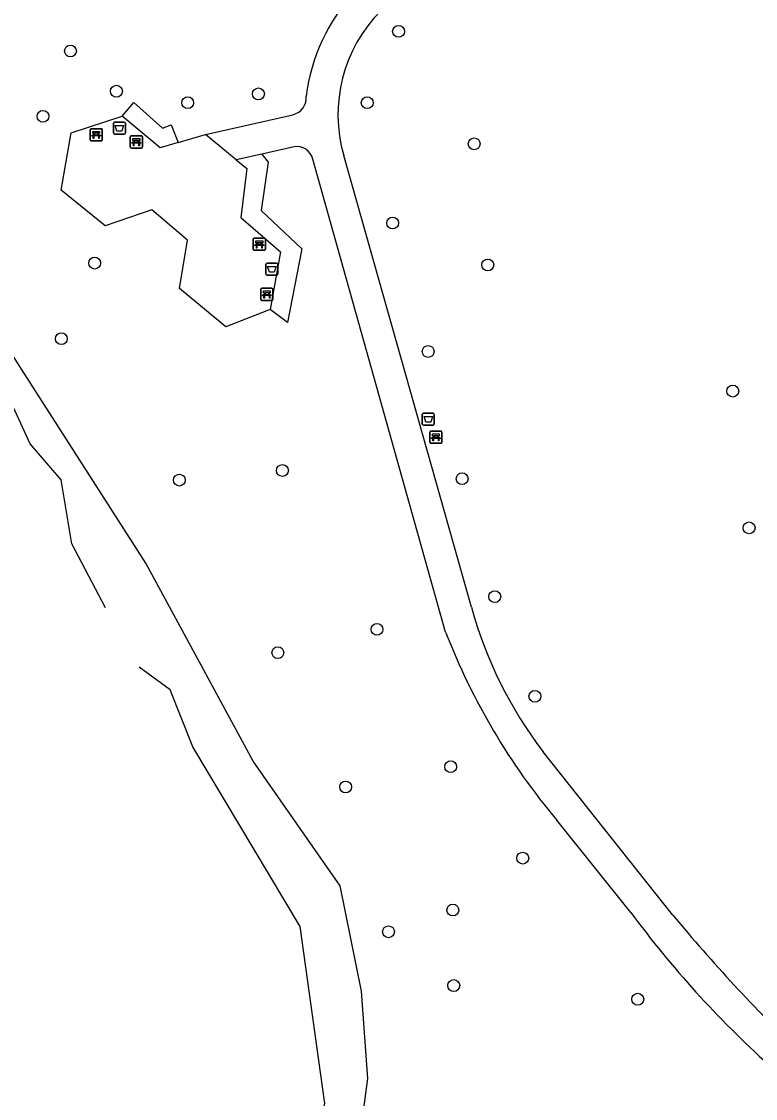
# Model space of a CAD drawing. Extents: x 161258 to 161838, y 380836 to 381727.
# Drawn here: x 161499.5 to 161560.1, y 381097.3 to 381186.3 of the extents above; entities that cross this region are included whole.
import ezdxf

# ---------------------------------------------------------------- set-up
doc = ezdxf.new("R2010")
doc.units = 0
for name, color, linetype in [('IMGEO_Afvalbak', 7, 'Continuous'), ('IMGEO_Bank', 7, 'Continuous'), ('IMGEO_Boom', 7, 'Continuous'), ('IMGEO_Groenvoorziening', 7, 'Continuous'), ('IMGEO_Voetpad_gesloten', 7, 'Continuous'), ('IMGEO_Voetpad_open', 7, 'Continuous'), ('IMGEO_Waterloop', 7, 'Continuous')]:
    doc.layers.add(name, color=color, linetype=linetype)

msp = doc.modelspace()

# ---------------------------------------------------------------- linework, layer by layer
at = {"layer": 'IMGEO_Afvalbak'}
for p, q in [((161507.058, 381177.093), (161507.058, 381177.893)), ((161507.058, 381177.893), (161507.058, 381177.093)), ((161507.158, 381177.993), (161507.948, 381177.993)), ((161507.948, 381177.993), (161507.158, 381177.993)), ((161508.048, 381177.893), (161508.048, 381177.093)), ((161508.048, 381177.093), (161508.048, 381177.893)), ((161507.948, 381176.993), (161507.158, 381176.993)), ((161507.158, 381176.993), (161507.948, 381176.993)), ((161519.652, 381165.454), (161519.652, 381166.254)), ((161519.652, 381166.254), (161519.652, 381165.454)), ((161519.752, 381166.354), (161520.542, 381166.354)), ((161520.542, 381166.354), (161519.752, 381166.354)), ((161520.642, 381166.254), (161520.642, 381165.454)), ((161520.642, 381165.454), (161520.642, 381166.254)), ((161520.542, 381165.354), (161519.752, 381165.354)), ((161519.752, 381165.354), (161520.542, 381165.354)), ((161532.576, 381153.051), (161532.576, 381153.851)), ((161532.576, 381153.851), (161532.576, 381153.051)), ((161532.676, 381153.951), (161533.466, 381153.951)), ((161533.466, 381153.951), (161532.676, 381153.951)), ((161533.566, 381153.851), (161533.566, 381153.051)), ((161533.566, 381153.051), (161533.566, 381153.851)), ((161533.466, 381152.951), (161532.676, 381152.951)), ((161532.676, 381152.951), (161533.466, 381152.951))]:
    msp.add_line(p, q, dxfattribs=at)
for points in [[(161507.201, 381177.707), (161507.905, 381177.707), (161507.756, 381177.237), (161507.35, 381177.237), (161507.201, 381177.707)], [(161519.795, 381166.068), (161520.499, 381166.068), (161520.35, 381165.598), (161519.944, 381165.598), (161519.795, 381166.068)], [(161532.719, 381153.665), (161533.423, 381153.665), (161533.274, 381153.195), (161532.868, 381153.195), (161532.719, 381153.665)]]:
    msp.add_lwpolyline(points, dxfattribs=at)
for centre, start, end in [((161507.158, 381177.893), 90, 180), ((161507.158, 381177.893), 90, 180), ((161507.948, 381177.893), 0, 90), ((161507.948, 381177.893), 360, 90), ((161507.158, 381177.093), 180, 270), ((161507.158, 381177.093), 180, 270), ((161507.948, 381177.093), 270, 0), ((161507.948, 381177.093), 270, 0), ((161519.752, 381166.254), 90, 180), ((161519.752, 381166.254), 90, 180), ((161520.542, 381166.254), 0, 90), ((161520.542, 381166.254), 360, 90), ((161519.752, 381165.454), 180, 270), ((161519.752, 381165.454), 180, 270), ((161520.542, 381165.454), 270, 0), ((161520.542, 381165.454), 270, 0), ((161532.676, 381153.851), 90, 180), ((161532.676, 381153.851), 90, 180), ((161533.466, 381153.851), 0, 90), ((161533.466, 381153.851), 360, 90), ((161532.676, 381153.051), 180, 270), ((161532.676, 381153.051), 180, 270), ((161533.466, 381153.051), 270, 0), ((161533.466, 381153.051), 270, 0)]:
    msp.add_arc(centre, 0.1, start, end, dxfattribs=at)
at = {"layer": 'IMGEO_Bank'}
for p, q in [((161505.146, 381176.522), (161505.146, 381177.363)), ((161505.146, 381177.363), (161505.146, 381176.522)), ((161505.221, 381177.447), (161506.062, 381177.447)), ((161506.062, 381177.447), (161505.221, 381177.447)), ((161506.146, 381177.372), (161506.146, 381176.531)), ((161506.146, 381176.531), (161506.146, 381177.372)), ((161506.071, 381176.447), (161505.23, 381176.447)), ((161505.23, 381176.447), (161506.071, 381176.447)), ((161505.843, 381176.845), (161505.45, 381176.845)), ((161505.455, 381176.953), (161505.455, 381177.059)), ((161505.499, 381177.059), (161505.499, 381176.953)), ((161505.787, 381177.065), (161505.505, 381177.065)), ((161505.505, 381176.947), (161505.787, 381176.947)), ((161505.793, 381176.953), (161505.793, 381177.059)), ((161505.837, 381177.059), (161505.837, 381176.953)), ((161508.458, 381175.927), (161508.458, 381176.768)), ((161508.458, 381176.768), (161508.458, 381175.927)), ((161508.533, 381176.852), (161509.374, 381176.852)), ((161509.374, 381176.852), (161508.533, 381176.852)), ((161508.767, 381176.358), (161508.767, 381176.464)), ((161508.811, 381176.464), (161508.811, 381176.358)), ((161509.099, 381176.47), (161508.817, 381176.47)), ((161509.105, 381176.358), (161509.105, 381176.464)), ((161509.149, 381176.464), (161509.149, 381176.358)), ((161509.458, 381176.777), (161509.458, 381175.936)), ((161509.458, 381175.936), (161509.458, 381176.777)), ((161509.383, 381175.852), (161508.542, 381175.852)), ((161508.542, 381175.852), (161509.383, 381175.852)), ((161509.155, 381176.25), (161508.762, 381176.25)), ((161508.817, 381176.352), (161509.099, 381176.352)), ((161518.689, 381168.405), (161519.53, 381168.405)), ((161519.53, 381168.405), (161518.689, 381168.405)), ((161518.614, 381167.48), (161518.614, 381168.321)), ((161518.614, 381168.321), (161518.614, 381167.48)), ((161519.311, 381167.803), (161518.918, 381167.803)), ((161518.923, 381167.911), (161518.923, 381168.017)), ((161518.967, 381168.017), (161518.967, 381167.911)), ((161519.255, 381168.023), (161518.973, 381168.023)), ((161518.973, 381167.905), (161519.255, 381167.905)), ((161519.261, 381167.911), (161519.261, 381168.017)), ((161519.305, 381168.017), (161519.305, 381167.911)), ((161519.614, 381168.33), (161519.614, 381167.489)), ((161519.614, 381167.489), (161519.614, 381168.33)), ((161519.539, 381167.405), (161518.698, 381167.405)), ((161518.698, 381167.405), (161519.539, 381167.405)), ((161519.24, 381163.339), (161519.24, 381164.18)), ((161519.24, 381164.18), (161519.24, 381163.339)), ((161519.315, 381164.264), (161520.156, 381164.264)), ((161520.156, 381164.264), (161519.315, 381164.264)), ((161520.24, 381164.189), (161520.24, 381163.348)), ((161520.24, 381163.348), (161520.24, 381164.189)), ((161520.165, 381163.264), (161519.324, 381163.264)), ((161519.324, 381163.264), (161520.165, 381163.264)), ((161519.937, 381163.662), (161519.544, 381163.662)), ((161519.549, 381163.77), (161519.549, 381163.876)), ((161519.593, 381163.876), (161519.593, 381163.77)), ((161519.881, 381163.882), (161519.599, 381163.882)), ((161519.599, 381163.764), (161519.881, 381163.764)), ((161519.887, 381163.77), (161519.887, 381163.876)), ((161519.931, 381163.876), (161519.931, 381163.77)), ((161533.2, 381151.545), (161533.2, 381152.386)), ((161533.2, 381152.386), (161533.2, 381151.545)), ((161533.275, 381152.47), (161534.116, 381152.47)), ((161534.116, 381152.47), (161533.275, 381152.47)), ((161534.2, 381152.395), (161534.2, 381151.554)), ((161534.2, 381151.554), (161534.2, 381152.395)), ((161534.125, 381151.47), (161533.284, 381151.47)), ((161533.284, 381151.47), (161534.125, 381151.47)), ((161533.897, 381151.868), (161533.504, 381151.868)), ((161533.509, 381151.976), (161533.509, 381152.082)), ((161533.553, 381152.082), (161533.553, 381151.976)), ((161533.841, 381152.088), (161533.559, 381152.088)), ((161533.559, 381151.97), (161533.841, 381151.97)), ((161533.847, 381151.976), (161533.847, 381152.082)), ((161533.891, 381152.082), (161533.891, 381151.976))]:
    msp.add_line(p, q, dxfattribs=at)
for points in [[(161505.393, 381176.845), (161505.251, 381176.845), (161505.363, 381176.947), (161505.449, 381176.947)], [(161505.449, 381177.065), (161505.363, 381177.065), (161505.363, 381177.226), (161505.926, 381177.226), (161505.926, 381177.065), (161505.843, 381177.065)], [(161505.443, 381176.838), (161505.443, 381176.631), (161505.4, 381176.631), (161505.4, 381176.838)], [(161505.843, 381176.947), (161505.926, 381176.947), (161506.038, 381176.845), (161505.899, 381176.845)], [(161505.893, 381176.838), (161505.893, 381176.631), (161505.849, 381176.631), (161505.849, 381176.838)], [(161508.761, 381176.47), (161508.675, 381176.47), (161508.675, 381176.631), (161509.238, 381176.631), (161509.238, 381176.47), (161509.155, 381176.47)], [(161508.705, 381176.25), (161508.563, 381176.25), (161508.675, 381176.352), (161508.761, 381176.352)], [(161508.755, 381176.243), (161508.755, 381176.036), (161508.712, 381176.036), (161508.712, 381176.243)], [(161509.155, 381176.352), (161509.238, 381176.352), (161509.35, 381176.25), (161509.211, 381176.25)], [(161509.205, 381176.243), (161509.205, 381176.036), (161509.161, 381176.036), (161509.161, 381176.243)], [(161518.861, 381167.803), (161518.719, 381167.803), (161518.831, 381167.905), (161518.917, 381167.905)], [(161518.917, 381168.023), (161518.831, 381168.023), (161518.831, 381168.184), (161519.394, 381168.184), (161519.394, 381168.023), (161519.311, 381168.023)], [(161518.911, 381167.796), (161518.911, 381167.589), (161518.868, 381167.589), (161518.868, 381167.796)], [(161519.311, 381167.905), (161519.394, 381167.905), (161519.506, 381167.803), (161519.367, 381167.803)], [(161519.361, 381167.796), (161519.361, 381167.589), (161519.317, 381167.589), (161519.317, 381167.796)], [(161519.543, 381163.882), (161519.457, 381163.882), (161519.457, 381164.043), (161520.02, 381164.043), (161520.02, 381163.882), (161519.937, 381163.882)], [(161519.487, 381163.662), (161519.345, 381163.662), (161519.457, 381163.764), (161519.543, 381163.764)], [(161519.537, 381163.655), (161519.537, 381163.448), (161519.494, 381163.448), (161519.494, 381163.655)], [(161519.937, 381163.764), (161520.02, 381163.764), (161520.132, 381163.662), (161519.993, 381163.662)], [(161519.987, 381163.655), (161519.987, 381163.448), (161519.943, 381163.448), (161519.943, 381163.655)], [(161533.447, 381151.868), (161533.305, 381151.868), (161533.417, 381151.97), (161533.503, 381151.97)], [(161533.503, 381152.088), (161533.417, 381152.088), (161533.417, 381152.249), (161533.98, 381152.249), (161533.98, 381152.088), (161533.897, 381152.088)], [(161533.497, 381151.861), (161533.497, 381151.654), (161533.454, 381151.654), (161533.454, 381151.861)], [(161533.897, 381151.97), (161533.98, 381151.97), (161534.092, 381151.868), (161533.953, 381151.868)], [(161533.947, 381151.861), (161533.947, 381151.654), (161533.903, 381151.654), (161533.903, 381151.861)]]:
    msp.add_lwpolyline(points, dxfattribs=at)
for centre, radius, start, end in [((161505.224, 381177.369), 0.0779, 92.4484, 184.28452), ((161505.224, 381177.369), 0.0779, 92.4484, 184.28452), ((161506.068, 381177.369), 0.0779, 2.4484, 94.28452), ((161506.068, 381177.369), 0.0779, 2.4484, 94.28452), ((161505.224, 381176.525), 0.0779, 182.4484, 274.28452), ((161505.224, 381176.525), 0.0779, 182.4484, 274.28452), ((161505.393, 381176.838), 0.00671, 2.89567, 87.10433), ((161505.45, 381176.838), 0.00671, 92.89567, 177.10433), ((161505.448, 381177.058), 0.00671, 2.89567, 87.10433), ((161505.448, 381176.954), 0.00671, 272.89567, 357.10433), ((161505.505, 381177.058), 0.00671, 92.89567, 177.10433), ((161505.505, 381176.954), 0.00671, 182.89567, 267.10433), ((161505.787, 381177.058), 0.00671, 2.89567, 87.10433), ((161505.787, 381176.954), 0.00671, 272.89567, 357.10433), ((161505.844, 381177.058), 0.00671, 92.89567, 177.10433), ((161505.844, 381176.954), 0.00671, 182.89567, 267.10433), ((161505.842, 381176.838), 0.00671, 2.89567, 87.10433), ((161505.899, 381176.838), 0.00671, 92.89567, 177.10433), ((161506.068, 381176.525), 0.0779, 272.4484, 4.28452), ((161506.068, 381176.525), 0.0779, 272.4484, 4.28452), ((161508.536, 381176.774), 0.0779, 92.4484, 184.28452), ((161508.536, 381176.774), 0.0779, 92.4484, 184.28452), ((161508.76, 381176.463), 0.00671, 2.89567, 87.10433), ((161508.76, 381176.359), 0.00671, 272.89567, 357.10433), ((161508.817, 381176.463), 0.00671, 92.89567, 177.10433), ((161508.817, 381176.359), 0.00671, 182.89567, 267.10433), ((161509.099, 381176.463), 0.00671, 2.89567, 87.10433), ((161509.099, 381176.359), 0.00671, 272.89567, 357.10433), ((161509.156, 381176.463), 0.00671, 92.89567, 177.10433), ((161509.156, 381176.359), 0.00671, 182.89567, 267.10433), ((161509.38, 381176.774), 0.0779, 2.4484, 94.28452), ((161509.38, 381176.774), 0.0779, 2.4484, 94.28452), ((161508.536, 381175.93), 0.0779, 182.4484, 274.28452), ((161508.536, 381175.93), 0.0779, 182.4484, 274.28452), ((161508.705, 381176.243), 0.00671, 2.89567, 87.10433), ((161508.762, 381176.243), 0.00671, 92.89567, 177.10433), ((161509.154, 381176.243), 0.00671, 2.89567, 87.10433), ((161509.211, 381176.243), 0.00671, 92.89567, 177.10433), ((161509.38, 381175.93), 0.0779, 272.4484, 4.28452), ((161509.38, 381175.93), 0.0779, 272.4484, 4.28452), ((161518.692, 381168.327), 0.0779, 92.4484, 184.28452), ((161518.692, 381168.327), 0.0779, 92.4484, 184.28452), ((161519.536, 381168.327), 0.0779, 2.4484, 94.28452), ((161519.536, 381168.327), 0.0779, 2.4484, 94.28452), ((161518.692, 381167.483), 0.0779, 182.4484, 274.28452), ((161518.692, 381167.483), 0.0779, 182.4484, 274.28452), ((161518.861, 381167.796), 0.00671, 2.89567, 87.10433), ((161518.918, 381167.796), 0.00671, 92.89567, 177.10433), ((161518.916, 381168.016), 0.00671, 2.89567, 87.10433), ((161518.916, 381167.912), 0.00671, 272.89567, 357.10433), ((161518.973, 381168.016), 0.00671, 92.89567, 177.10433), ((161518.973, 381167.912), 0.00671, 182.89567, 267.10433), ((161519.255, 381168.016), 0.00671, 2.89567, 87.10433), ((161519.255, 381167.912), 0.00671, 272.89567, 357.10433), ((161519.312, 381168.016), 0.00671, 92.89567, 177.10433), ((161519.312, 381167.912), 0.00671, 182.89567, 267.10433), ((161519.31, 381167.796), 0.00671, 2.89567, 87.10433), ((161519.367, 381167.796), 0.00671, 92.89567, 177.10433), ((161519.536, 381167.483), 0.0779, 272.4484, 4.28452), ((161519.536, 381167.483), 0.0779, 272.4484, 4.28452), ((161519.318, 381164.186), 0.0779, 92.4484, 184.28452), ((161519.318, 381164.186), 0.0779, 92.4484, 184.28452), ((161520.162, 381164.186), 0.0779, 2.4484, 94.28452), ((161520.162, 381164.186), 0.0779, 2.4484, 94.28452), ((161519.318, 381163.342), 0.0779, 182.4484, 274.28452), ((161519.318, 381163.342), 0.0779, 182.4484, 274.28452), ((161519.487, 381163.655), 0.00671, 2.89567, 87.10433), ((161519.544, 381163.655), 0.00671, 92.89567, 177.10433), ((161519.542, 381163.875), 0.00671, 2.89567, 87.10433), ((161519.542, 381163.771), 0.00671, 272.89567, 357.10433), ((161519.599, 381163.875), 0.00671, 92.89567, 177.10433), ((161519.599, 381163.771), 0.00671, 182.89567, 267.10433), ((161519.881, 381163.875), 0.00671, 2.89567, 87.10433), ((161519.881, 381163.771), 0.00671, 272.89567, 357.10433), ((161519.938, 381163.875), 0.00671, 92.89567, 177.10433), ((161519.938, 381163.771), 0.00671, 182.89567, 267.10433), ((161519.936, 381163.655), 0.00671, 2.89567, 87.10433), ((161519.993, 381163.655), 0.00671, 92.89567, 177.10433), ((161520.162, 381163.342), 0.0779, 272.4484, 4.28452), ((161520.162, 381163.342), 0.0779, 272.4484, 4.28452), ((161533.278, 381152.392), 0.0779, 92.4484, 184.28452), ((161533.278, 381152.392), 0.0779, 92.4484, 184.28452), ((161534.122, 381152.392), 0.0779, 2.4484, 94.28452), ((161534.122, 381152.392), 0.0779, 2.4484, 94.28452), ((161533.278, 381151.548), 0.0779, 182.4484, 274.28452), ((161533.278, 381151.548), 0.0779, 182.4484, 274.28452), ((161533.447, 381151.861), 0.00671, 2.89567, 87.10433), ((161533.504, 381151.861), 0.00671, 92.89567, 177.10433), ((161533.502, 381152.081), 0.00671, 2.89567, 87.10433), ((161533.502, 381151.977), 0.00671, 272.89567, 357.10433), ((161533.559, 381152.081), 0.00671, 92.89567, 177.10433), ((161533.559, 381151.977), 0.00671, 182.89567, 267.10433), ((161533.841, 381152.081), 0.00671, 2.89567, 87.10433), ((161533.841, 381151.977), 0.00671, 272.89567, 357.10433), ((161533.898, 381152.081), 0.00671, 92.89567, 177.10433), ((161533.898, 381151.977), 0.00671, 182.89567, 267.10433), ((161533.896, 381151.861), 0.00671, 2.89567, 87.10433), ((161533.953, 381151.861), 0.00671, 92.89567, 177.10433), ((161534.122, 381151.548), 0.0779, 272.4484, 4.28452), ((161534.122, 381151.548), 0.0779, 272.4484, 4.28452)]:
    msp.add_arc(centre, radius, start, end, dxfattribs=at)
at = {"layer": 'IMGEO_Boom'}
for centre in [(161530.614, 381185.483), (161503.514, 381183.863), (161507.31, 381180.541), (161519.039, 381180.321), (161513.2, 381179.593), (161528.026, 381179.591), (161501.243, 381178.467), (161536.862, 381176.196), (161530.123, 381169.653), (161505.511, 381166.347), (161537.982, 381166.194), (161502.765, 381160.101), (161533.058, 381159.044), (161558.218, 381155.775), (161521.021, 381149.217), (161512.507, 381148.42), (161535.866, 381148.535), (161559.566, 381144.478), (161538.56, 381138.801), (161528.832, 381136.096), (161520.642, 381134.17), (161541.875, 381130.565), (161534.917, 381124.748), (161526.239, 381123.079), (161540.873, 381117.2), (161535.097, 381112.912), (161529.782, 381111.115), (161535.174, 381106.673), (161550.373, 381105.544)]:
    msp.add_circle(centre, 0.489, dxfattribs=at)
at = {"layer": 'IMGEO_Groenvoorziening'}
for points in [[(161519.404, 381079.589), (161522.965, 381084.032), (161525.589, 381088.525), (161527.343, 381093.417), (161528.087, 381099.001), (161527.549, 381106.208), (161525.8, 381114.923), (161518.597, 381125.216), (161509.743, 381141.573), (161499.532, 381157.495), (161495.035, 381164.487), (161494.603, 381166.211), (161494.434, 381169.23), (161495.974, 381177.762), (161496.898, 381186.448)], [(161507.772, 381178.479), (161508.759, 381179.613), (161511.115, 381177.502), (161511.84, 381177.777), (161512.409, 381176.312)], [(161519.318, 381175.347), (161519.837, 381174.676), (161519.266, 381170.677), (161522.633, 381167.515), (161521.449, 381161.435), (161520.002, 381162.518)]]:
    msp.add_lwpolyline(points, dxfattribs=at)
at = {"layer": 'IMGEO_Voetpad_gesloten'}
for points in [[(161514.654, 381176.975), (161521.891, 381178.604)], [(161517.201, 381174.868), (161514.654, 381176.975)], [(161521.982, 381175.951), (161519.318, 381175.347)], [(161519.318, 381175.347), (161517.201, 381174.868)], [(161534.496, 381135.861), (161523.522, 381174.932)], [(161536.637, 381137.938), (161526.087, 381175.24)], [(161553.277, 381112.494), (161542.547, 381125.988)], [(161549.797, 381112.714), (161543.684, 381120.333)]]:
    msp.add_lwpolyline(points, dxfattribs=at)
for centre, radius, start, end in [((161538.384, 381178.211), 15.518, 137.38915, 172.83353), ((161537.763, 381178.613), 12.153, 135.17431, 196.11509), ((161521.55, 381180.007), 1.444, 283.67673, 5.55056), ((161522.231, 381174.654), 1.321, 12.16822, 100.84749), ((161570.14, 381147.071), 34.725, 195.24805, 217.38233), ((161586.518, 381156.16), 55.842, 201.31608, 219.90998), ((161617.634, 381162.743), 84.29, 216.4086, 227.96529), ((161651.286, 381193.079), 126.885, 219.42778, 226.36518)]:
    msp.add_arc(centre, radius, start, end, dxfattribs=at)
at = {"layer": 'IMGEO_Voetpad_open'}
for points in [[(161520.002, 381162.518), (161516.341, 381161.086), (161512.513, 381164.237), (161513.189, 381168.241), (161510.241, 381170.736), (161506.376, 381169.43), (161502.753, 381172.379), (161503.564, 381177.107), (161507.772, 381178.479)], [(161512.409, 381176.312), (161510.91, 381175.87), (161507.772, 381178.479)], [(161512.409, 381176.312), (161514.654, 381176.975)], [(161517.201, 381174.868), (161518.081, 381174.149), (161517.584, 381170.109), (161520.863, 381167.285), (161520.002, 381162.518)]]:
    msp.add_lwpolyline(points, dxfattribs=at)
at = {"layer": 'IMGEO_Waterloop'}
for points in [[(161506.4, 381137.872), (161503.625, 381143.169), (161502.742, 381148.455), (161500.194, 381151.417), (161498.636, 381154.772), (161496.332, 381159.075), (161494.537, 381163.344), (161493.499, 381167.319), (161492.572, 381170.235), (161492.45, 381173.534), (161492.851, 381173.889), (161492.142, 381177.582), (161491.973, 381178.461), (161492.136, 381180.194)], [(161486.236, 381056.304), (161500, 381067.089), (161512.714, 381076.454), (161516.471, 381081.054), (161516.913, 381081.595), (161521.407, 381088.151), (161523.395, 381091.981), (161524.523, 381096.97), (161524.502, 381097.122), (161522.491, 381111.566), (161513.632, 381126.405), (161511.758, 381131.098), (161509.176, 381132.976)]]:
    msp.add_lwpolyline(points, dxfattribs=at)

doc.saveas('drawing.dxf')
